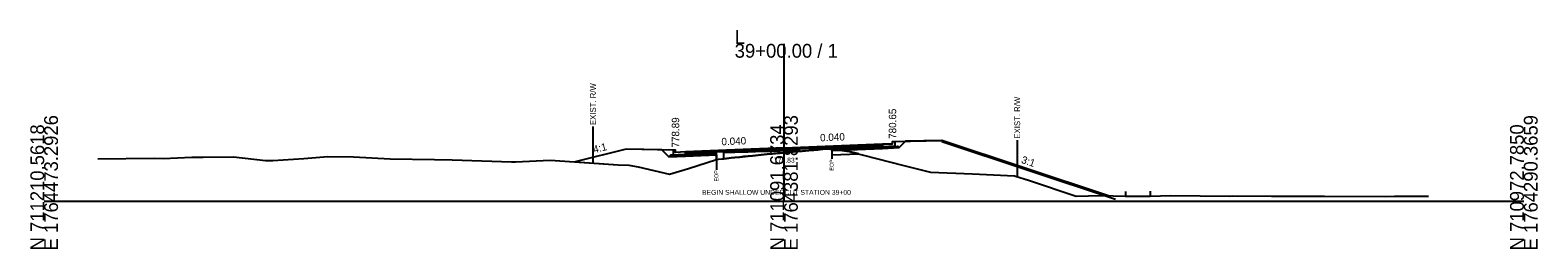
# Model space of a CAD drawing. Extents: x -26 to 5303, y -10 to 9578.
# Drawn here: x 1997.2 to 2302.8, y 8990.3 to 9034.7 of the extents above; entities that cross this region are included whole.
import ezdxf

# ---------------------------------------------------------------- set-up
doc = ezdxf.new("R2010")
doc.units = 0
for name, color, linetype in [('Default', 7, 'Continuous'), ('Exist CMT Pavement', 7, 'Continuous'), ('Exist Cross Section Cell', 7, 'Continuous'), ('Exist XS Ground Line', 7, 'Continuous'), ('Old_Level_10', 7, 'Continuous'), ('Old_Level_3', 7, 'Continuous'), ('Old_Level_4', 7, 'Continuous'), ('Prop CMT Conc Surface', 7, 'Continuous'), ('Prop CMT Concrete Structures', 7, 'Continuous'), ('Prop CMT Pvmt Course 1', 7, 'Continuous'), ('Prop CMT Pvmt Course 1 CG', 7, 'Continuous'), ('Prop CMT Pvmt Course 2', 7, 'Continuous'), ('Prop CMT Pvmt Course 3', 7, 'Continuous'), ('Prop CMT Pvmt Surface', 7, 'Continuous'), ('Prop CMT Slope Grass', 7, 'Continuous'), ('Prop CMT Subgrade Earthwork', 7, 'Continuous'), ('Prop Shade Light', 7, 'Continuous'), ('Prop XS Earthwork Shape', 7, 'Continuous'), ('Prop XS EOT Tick Mark', 7, 'Continuous'), ('Prop XS Hydro Elevations', 7, 'Continuous'), ('Prop XS SE Text', 7, 'Continuous'), ('Prop XS Side Slope Text', 7, 'Continuous'), ('Prop XS Wedging', 7, 'Continuous')]:
    doc.layers.add(name, color=color, linetype=linetype)

msp = doc.modelspace()

# ---------------------------------------------------------------- linework, layer by layer
at = {"layer": 'Exist CMT Pavement'}
msp.add_lwpolyline([(2136.28, 9008.44), (2136.73, 9008.5), (2137.41, 9008.58), (2137.78, 9008.62), (2138.33, 9008.67), (2139.26, 9008.77), (2140.02, 9008.86), (2141.07, 9008.97), (2141.8, 9009.04), (2142.75, 9009.13), (2143.58, 9009.22), (2144.23, 9009.28), (2145.37, 9009.4), (2147.19, 9009.6), (2147.57, 9009.61), (2147.96, 9009.67), (2148.28, 9009.71), (2148.69, 9009.74), (2149.19, 9009.76), (2150, 9009.84), (2150.53, 9009.88), (2150.95, 9009.92), (2153.69, 9010.16), (2154.28, 9010.22), (2155.05, 9010.29), (2156.06, 9010.38), (2156.84, 9010.44), (2157.85, 9010.53), (2159.27, 9010.63), (2159.68, 9010.65), (2159.68, 9010.65)], dxfattribs=at)
at = {"layer": 'Exist Cross Section Cell'}
for p, q in [((2150, 9000), (2150, 9031.94)), ((2000, 9000), (2150, 9000)), ((2150, 9000), (2300, 9000))]:
    msp.add_line(p, q, dxfattribs=at)
at = {"layer": 'Exist XS Ground Line'}
msp.add_lwpolyline([(2010.86, 9008.61), (2022.29, 9008.71), (2024.12, 9008.68), (2029.93, 9008.94), (2031.25, 9008.97), (2032.27, 9008.92), (2038.38, 9009.03), (2044.89, 9008.27), (2046.33, 9008.24), (2052.65, 9008.66), (2057.51, 9009.05), (2062.73, 9008.98), (2070.12, 9008.59), (2079.14, 9008.45), (2082.74, 9008.41), (2094.77, 9008), (2095.54, 9007.98), (2102.57, 9008.34), (2116.41, 9007.4), (2118.52, 9007.34), (2120.41, 9006.95), (2126.8, 9005.51), (2130.62, 9006.63), (2136.28, 9008.44), (2136.73, 9008.5), (2137.41, 9008.58), (2137.78, 9008.62), (2138.33, 9008.67), (2139.26, 9008.77), (2140.02, 9008.86), (2141.07, 9008.97), (2142.75, 9009.13), (2144.23, 9009.28), (2145.37, 9009.4), (2147.19, 9009.6), (2148.28, 9009.71), (2149.13, 9009.75), (2150, 9009.83), (2150.53, 9009.88), (2150.95, 9009.92), (2153.69, 9010.16), (2155.05, 9010.29), (2156.06, 9010.38), (2156.84, 9010.44), (2157.85, 9010.53), (2159.27, 9010.63), (2159.68, 9010.65), (2160.45, 9010.52), (2163.24, 9010.1), (2174.3, 9007.24), (2179.71, 9005.92), (2188.2, 9005.55), (2196.72, 9005.18), (2199.74, 9004.18), (2209.23, 9000.99), (2214.21, 9001.13), (2219.23, 9000.99), (2222.69, 9001), (2224.24, 9001.01), (2228.46, 9001.12), (2240.33, 9001.05), (2240.85, 9001.06), (2248.82, 9001.02), (2259.56, 9001.01), (2272.02, 9000.98), (2273.79, 9001.05), (2280.69, 9001)], dxfattribs=at)
at = {"layer": 'Old_Level_10'}
for p, q in [((2111.26, 9015.15), (2111.26, 9007.75)), ((2197.29, 9012.4), (2197.29, 9004.99)), ((2136.28, 9008.44), (2136.28, 9006.39)), ((2159.68, 9010.65), (2159.68, 9008.6))]:
    msp.add_line(p, q, dxfattribs=at)
at = {"layer": 'Old_Level_4'}
msp.add_line((2182, 9012.12), (2217.23, 9000.38), dxfattribs=at)
at = {"layer": 'Prop CMT Conc Surface'}
for points in [[(2170, 9011.65), (2172, 9011.65)], [(2172, 9011.65), (2172, 9012.15), (2172.5, 9012.15)], [(2128, 9009.89), (2128, 9010.39), (2127.5, 9010.39)], [(2130, 9010.05), (2128, 9009.89)]]:
    msp.add_lwpolyline(points, dxfattribs=at)
at = {"layer": 'Prop CMT Concrete Structures'}
for points in [[(2170, 9011.65), (2172, 9011.65), (2172, 9012.15), (2172.5, 9012.15)], [(2172.5, 9012.15), (2172.5, 9011.17), (2170, 9011.07)], [(2170, 9011.07), (2170, 9011.65)], [(2130, 9010.05), (2128, 9009.89), (2128, 9010.39), (2127.5, 9010.39)], [(2127.5, 9010.39), (2127.5, 9009.37), (2130, 9009.47)], [(2130, 9009.47), (2130, 9010.05)]]:
    msp.add_lwpolyline(points, dxfattribs=at)
at = {"layer": 'Prop CMT Pvmt Course 1'}
for points in [[(2150, 9010.85), (2170, 9011.65)], [(2170, 9011.65), (2170, 9011.4)], [(2150, 9010.85), (2130, 9010.05)], [(2130, 9010.05), (2130, 9009.8)], [(2130, 9009.8), (2136.28, 9010.05)], [(2136.28, 9010.05), (2150, 9010.6)], [(2136.28, 9010.05), (2136.28, 9010.05)], [(2159.68, 9010.99), (2150, 9010.6)], [(2150, 9010.6), (2150, 9010.85)], [(2150, 9010.6), (2150, 9010.6), (2150, 9010.6)], [(2170, 9011.4), (2159.68, 9010.99)], [(2159.68, 9010.99), (2159.68, 9010.99)]]:
    msp.add_lwpolyline(points, dxfattribs=at)
at = {"layer": 'Prop CMT Pvmt Course 1 CG'}
for points in [[(2130, 9009.47), (2127, 9009.35), (2126.65, 9009)], [(2126.65, 9009), (2130, 9009.13)], [(2130, 9009.13), (2130, 9009.47)], [(2170, 9011.07), (2173, 9011.19), (2173.32, 9010.87)], [(2170, 9010.73), (2170, 9011.07)], [(2173.32, 9010.87), (2170, 9010.73)]]:
    msp.add_lwpolyline(points, dxfattribs=at)
at = {"layer": 'Prop CMT Pvmt Course 2'}
for points in [[(2136.28, 9010.05), (2130, 9009.8)], [(2130, 9009.8), (2130, 9009.47)], [(2130, 9009.47), (2136.28, 9009.72)], [(2136.28, 9009.72), (2136.28, 9010.05)], [(2159.68, 9010.99), (2170, 9011.4)], [(2170, 9011.07), (2159.68, 9010.65)], [(2159.68, 9010.65), (2159.68, 9010.99)], [(2170, 9011.4), (2170, 9011.07)]]:
    msp.add_lwpolyline(points, dxfattribs=at)
at = {"layer": 'Prop CMT Pvmt Course 3'}
for points in [[(2136.28, 9009.72), (2130, 9009.47)], [(2130, 9009.47), (2130, 9009.13)], [(2130, 9009.13), (2136.28, 9009.38)], [(2136.28, 9009.38), (2136.28, 9009.72)], [(2159.68, 9010.65), (2170, 9011.07)], [(2170, 9010.73), (2159.68, 9010.32)], [(2159.68, 9010.32), (2159.68, 9010.65)], [(2170, 9011.07), (2170, 9010.73)]]:
    msp.add_lwpolyline(points, dxfattribs=at)
at = {"layer": 'Prop CMT Pvmt Surface'}
for points in [[(2150, 9010.85), (2170, 9011.65)], [(2150, 9010.85), (2130, 9010.05)]]:
    msp.add_lwpolyline(points, dxfattribs=at)
at = {"layer": 'Prop CMT Slope Grass'}
for points in [[(2172.5, 9012.15), (2182, 9012.34), (2215.76, 9001.09)], [(2127.5, 9010.39), (2118, 9010.58), (2107.66, 9008)]]:
    msp.add_lwpolyline(points, dxfattribs=at)
at = {"layer": 'Prop CMT Subgrade Earthwork'}
for p, q in [((2136.28, 9009.38), (2136.28, 9008.44)), ((2159.68, 9010.32), (2159.68, 9010.65))]:
    msp.add_line(p, q, dxfattribs=at)
for points in [[(2170, 9010.75), (2173.32, 9010.87), (2174.66, 9012.2)], [(2170, 9010.73), (2173.32, 9010.87), (2174.65, 9012.19)], [(2130, 9009.13), (2126.65, 9009), (2125.22, 9010.44)], [(2136.28, 9009.38), (2130, 9009.13)], [(2159.68, 9010.32), (2170, 9010.73)]]:
    msp.add_lwpolyline(points, dxfattribs=at)
at = {"layer": 'Prop Shade Light'}
for p, q in [((2161.34, 9010.39), (2159.68, 9010.32)), ((2159.68, 9010.32), (2159.68, 9009.41)), ((2159.68, 9009.41), (2165.19, 9009.59)), ((2163.24, 9010.1), (2161.34, 9010.39)), ((2165.19, 9009.59), (2163.24, 9010.1))]:
    msp.add_line(p, q, dxfattribs=at)
at = {"layer": 'Prop XS Earthwork Shape'}
for points in [[(2179.71, 9005.92), (2188.2, 9005.55), (2196.72, 9005.18), (2199.74, 9004.18), (2209.23, 9000.99), (2214.21, 9001.13), (2215.76, 9001.09), (2182, 9012.34), (2174.65, 9012.19), (2173.32, 9010.87), (2170, 9010.73), (2161.34, 9010.39), (2163.24, 9010.1), (2174.3, 9007.24)], [(2199.74, 9004.18), (2209.23, 9000.99), (2214.21, 9001.13), (2215.76, 9001.09), (2182, 9012.34), (2174.65, 9012.19), (2173.32, 9010.87), (2170, 9010.73), (2161.34, 9010.39), (2163.24, 9010.1), (2174.3, 9007.24), (2179.71, 9005.92), (2188.2, 9005.55), (2196.72, 9005.18)], [(2136.28, 9009.38), (2130, 9009.13), (2126.65, 9009), (2125.22, 9010.44), (2118, 9010.58), (2107.66, 9008), (2116.41, 9007.4), (2118.52, 9007.34), (2120.41, 9006.95), (2126.8, 9005.51), (2130.62, 9006.63), (2136.28, 9008.44)], [(2126.65, 9009), (2125.22, 9010.44), (2118, 9010.58), (2107.66, 9008), (2116.41, 9007.4), (2118.52, 9007.34), (2120.41, 9006.95), (2126.8, 9005.51), (2130.62, 9006.63), (2136.28, 9008.44), (2136.28, 9009.38), (2130, 9009.13)], [(2160.45, 9010.52), (2161.34, 9010.39), (2159.68, 9010.32), (2159.68, 9010.65)], [(2159.68, 9010.65), (2160.45, 9010.52), (2161.34, 9010.39), (2159.68, 9010.32)]]:
    msp.add_lwpolyline(points, close=True, dxfattribs=at)
at = {"layer": 'Prop XS EOT Tick Mark'}
for p, q in [((2219.23, 9001.99), (2219.23, 9000.99)), ((2219.23, 9000.99), (2224.27, 9001.01)), ((2224.27, 9002.01), (2224.27, 9001.01))]:
    msp.add_line(p, q, dxfattribs=at)
at = {"layer": 'Prop XS Wedging'}
for points in [[(2137.78, 9008.62), (2137.78, 9010.23), (2138.33, 9010.25), (2139.26, 9010.28), (2140.02, 9010.3), (2141.07, 9010.33), (2141.8, 9010.35), (2142.75, 9010.38), (2143.58, 9010.41), (2144.23, 9010.43), (2145.37, 9010.46), (2147.19, 9010.52), (2147.57, 9010.53), (2147.96, 9010.54), (2148.28, 9010.55), (2148.69, 9010.56), (2149.19, 9010.58), (2150, 9010.6), (2150.53, 9010.62), (2150.95, 9010.63), (2153.69, 9010.71), (2154.28, 9010.73), (2155.05, 9010.75), (2156.06, 9010.78), (2156.84, 9010.81), (2157.85, 9010.84), (2159.28, 9010.88), (2159.68, 9010.89), (2159.68, 9010.65), (2159.28, 9010.62), (2157.85, 9010.53), (2156.84, 9010.44), (2156.06, 9010.38), (2155.05, 9010.29), (2154.28, 9010.22), (2153.69, 9010.16), (2150.95, 9009.92), (2150.53, 9009.88), (2150, 9009.84), (2149.19, 9009.76), (2148.69, 9009.74), (2148.28, 9009.71), (2147.96, 9009.67), (2147.57, 9009.61), (2147.19, 9009.6), (2145.37, 9009.4), (2144.23, 9009.28), (2143.58, 9009.22), (2142.75, 9009.13), (2141.8, 9009.04), (2141.07, 9008.97), (2140.02, 9008.86), (2139.26, 9008.77), (2138.33, 9008.67)], [(2137.78, 9008.62), (2137.78, 9009.9), (2138.33, 9009.92), (2139.26, 9009.95), (2140.02, 9009.97), (2141.07, 9010), (2141.8, 9010.02), (2142.75, 9010.05), (2143.58, 9010.08), (2144.23, 9010.1), (2145.37, 9010.13), (2147.19, 9010.19), (2147.57, 9010.2), (2147.96, 9010.21), (2148.28, 9010.22), (2148.69, 9010.23), (2149.19, 9010.25), (2150, 9010.27), (2150.53, 9010.29), (2150.95, 9010.3), (2153.12, 9010.36), (2153.35, 9010.13), (2150.95, 9009.92), (2150.53, 9009.88), (2150, 9009.84), (2149.19, 9009.76), (2148.69, 9009.74), (2148.28, 9009.71), (2147.96, 9009.67), (2147.57, 9009.61), (2147.19, 9009.6), (2145.37, 9009.4), (2144.23, 9009.28), (2143.58, 9009.22), (2142.75, 9009.13), (2141.8, 9009.04), (2141.07, 9008.97), (2140.02, 9008.86), (2139.26, 9008.77), (2138.33, 9008.67)]]:
    msp.add_lwpolyline(points, close=True, dxfattribs=at)

# ---------------------------------------------------------------- texts
at = {"layer": 'Default'}
msp.add_text('-', height=0.0001, dxfattribs=at).set_placement((2000, 9000))
at = {"layer": 'Exist Cross Section Cell'}
for s, p in [('L', (2140, 9031.94)), ('39+00.00 / 1', (2140, 9029.14))]:
    msp.add_text(s, height=2.8, dxfattribs=at).set_placement(p)
for s, p in [('N 711210.5618', (2000, 8990)), ('E 1764473.2926', (2002.8, 8990)), ('N 711091.6734', (2150, 8990)), ('E 1764381.8293', (2152.8, 8990)), ('N 710972.7850', (2300, 8990)), ('E 1764290.3659', (2302.8, 8990))]:
    msp.add_text(s, height=2.8, rotation=90, dxfattribs=at).set_placement(p)
at = {"layer": 'Old_Level_10'}
for s, height, p in [('EXIST. R/W', 1.181, (2111.86, 9015.45)), ('EXIST. R/W', 1.181, (2197.88, 9012.7)), ('EOP', 0.787, (2136.68, 9003.99)), ('EOP', 0.787, (2160.07, 9006.2))]:
    msp.add_text(s, height=height, rotation=90, dxfattribs=at).set_placement(p)
at = {"layer": 'Old_Level_3'}
msp.add_text('778.83', height=1, dxfattribs=at).set_placement((2147.95, 9007.83))
at = {"layer": 'Old_Level_4'}
msp.add_text(' BEGIN SHALLOW UNDERCUT STATION 39+00', height=1, dxfattribs=at).set_placement((2132.99, 9001.29))
at = {"layer": 'Prop XS Hydro Elevations'}
for s, p in [('780.65', (2172.75, 9012.65)), ('778.89', (2128.75, 9010.89))]:
    msp.add_text(s, height=1.5, rotation=90, dxfattribs=at).set_placement(p)
at = {"layer": 'Prop XS SE Text'}
for p in [(2137.34, 9011.34), (2157.34, 9012.14)]:
    msp.add_text('0.040', height=1.5, rotation=2.2906, dxfattribs=at).set_placement(p)
at = {"layer": 'Prop XS Side Slope Text'}
for s, rotation, p in [('4:1', 14.0362, (2111.5, 9009.73)), ('3:1', 341.5651, (2197.99, 9007.8))]:
    msp.add_text(s, height=1.5, rotation=rotation, dxfattribs=at).set_placement(p)

doc.saveas('drawing.dxf')
